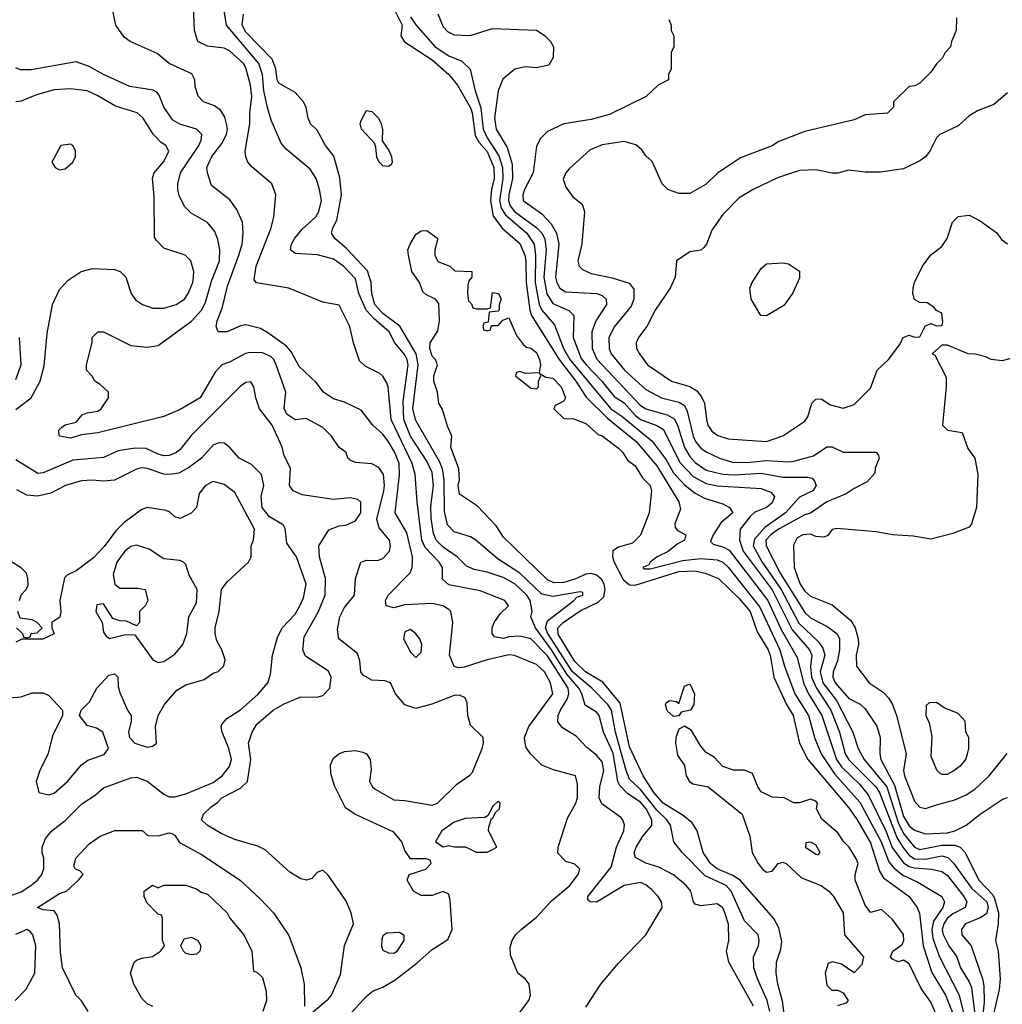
# Model space of a CAD drawing. Header units: inches. Extents: x 2348341 to 2479810, y 460419 to 613669.
# Tile 346 of 656: x 2371684 to 2375271, y 574237 to 577829. Entities that reach past the tile are written whole.
import ezdxf

# ---------------------------------------------------------------- set-up
doc = ezdxf.new("R2010")
doc.units = ezdxf.units.IN
doc.header["$MEASUREMENT"] = 0
doc.layers.add('C3577', color=7, linetype='Continuous')

msp = doc.modelspace()

# ---------------------------------------------------------------- linework, layer by layer
at = {"layer": 'C3577', "color": 2}
for points, elevation in [([(2374362, 574230), (2374272, 574390), (2374264.5, 574430), (2374272, 574470), (2374271.6, 574528.4), (2374258.4, 574570), (2374250, 574589), (2374230, 574602.7), (2374170, 574595.3), (2374150, 574602), (2374144, 574610), (2374133.2, 574650), (2374117.2, 574670), (2374070, 574709.2), (2374017.4, 574737.4), (2373970, 574752), (2373932.3, 574772.3), (2373927.3, 574790), (2373934, 574810), (2373958.4, 574850), (2373991, 574889), (2373991.1, 574910), (2373970.7, 574950), (2373950, 574974.5), (2373904.2, 575004.2), (2373874.5, 575034.5), (2373867.1, 575050), (2373850, 575152.7), (2373814.8, 575230), (2373799.6, 575290), (2373790, 575302), (2373747.7, 575327.7), (2373736, 575370), (2373725, 575390), (2373681.6, 575441.6), (2373625.7, 575530), (2373566.3, 575610), (2373549.3, 575650), (2373554.5, 575670), (2373546.9, 575710), (2373535.1, 575730), (2373493, 575770), (2373452.3, 575792.3), (2373390, 575814), (2373342.6, 575822.6), (2373315.4, 575835.4), (2373280.9, 575870), (2373230, 575904.7), (2373204.7, 575930), (2373194.3, 575954.3), (2373186.2, 576010), (2373185.3, 576054.7), (2373194.5, 576130), (2373190, 576177.2), (2373170, 576218.4), (2373110, 576309.6), (2373085.8, 576370), (2373083.6, 576436.4), (2373101.5, 576570), (2373098.5, 576590), (2373090, 576607), (2373052.8, 576650), (2373032.8, 576690), (2372977.5, 576737.5), (2372949, 576769), (2372922, 576830), (2372910, 576884), (2372866.6, 576930), (2372830, 576955.6), (2372771.3, 576971.3), (2372690, 576976), (2372673.2, 576990), (2372676, 577010), (2372688.2, 577031.8), (2372715.3, 577064.7), (2372765.2, 577110), (2372776, 577130), (2372785.2, 577170), (2372778, 577210), (2372766, 577250), (2372744.1, 577284.1), (2372656.6, 577356.6), (2372638.9, 577378.9), (2372602.6, 577462.6), (2372588.9, 577508.9), (2372575.1, 577570), (2372569.8, 577630), (2372557.2, 577670), (2372439.5, 577810), (2372413.7, 577970)], 82), ([(2373493.6, 574186.4), (2373542, 574250), (2373548.7, 574270), (2373544, 574310), (2373530, 574328.7), (2373502, 574350), (2373475.3, 574415.3), (2373474.6, 574445.4), (2373482, 574470), (2373494, 574490), (2373514, 574510), (2373570, 574554), (2373625.6, 574614.4), (2373692.7, 574670), (2373722, 574710), (2373728, 574730), (2373710, 574748), (2373678, 574758), (2373648, 574788), (2373649, 574810), (2373684, 574916), (2373713.6, 574970), (2373719.6, 574990), (2373720.2, 575040.2), (2373713.2, 575070), (2373632, 575092), (2373589.4, 575109.4), (2373548, 575150), (2373533.2, 575173.2), (2373528.9, 575188.9), (2373526.6, 575210), (2373542, 575250), (2373629.5, 575370), (2373621.6, 575410), (2373599.5, 575450), (2373570, 575477), (2373490, 575509.3), (2373470, 575511.8), (2373390, 575493.7), (2373307, 575467), (2373284.8, 575464.8), (2373269.4, 575469.4), (2373253.2, 575510), (2373265.2, 575630), (2373257.2, 575670), (2373250, 575677.2), (2373228.7, 575690), (2373190, 575699.6), (2373090, 575694.5), (2373050, 575683.7), (2373022, 575690), (2373019, 575710), (2373029, 575730), (2373109.5, 575810.5), (2373117, 575830), (2373118.4, 575850), (2373117.6, 575870), (2373096.6, 575956.6), (2373054.5, 576030), (2373071, 576169), (2373069.7, 576210), (2373053.3, 576250), (2373030, 576289.5), (2373010, 576317), (2372972.7, 576350), (2372930, 576404), (2372870, 576433.2), (2372830, 576446), (2372793.2, 576470), (2372765.8, 576505.8), (2372703.8, 576563.8), (2372676, 576616), (2372658.5, 576638.5), (2372590, 576686.6), (2372562.5, 576702.5), (2372510, 576716), (2372490, 576712.7), (2372442, 576690), (2372409.2, 576690), (2372400.9, 576710), (2372405.1, 576730), (2372422.8, 576777.2), (2372442.8, 576857.2), (2372484.2, 576970), (2372495.6, 577010), (2372499.5, 577050), (2372497, 577090), (2372477.2, 577137.2), (2372451.7, 577171.7), (2372384.5, 577224.5), (2372369.3, 577270), (2372367, 577290), (2372385.1, 577330), (2372422, 577378), (2372439.6, 577410), (2372442.9, 577430), (2372439.5, 577450), (2372433.3, 577473.3), (2372418, 577498), (2372394.8, 577514.8), (2372355.3, 577530), (2372335.3, 577550), (2372324.7, 577584.7), (2372324, 577610), (2372312, 577632), (2372229.6, 577669.6), (2372186.3, 577706.3), (2372088, 577750), (2372065.6, 577765.6), (2372035.3, 577810), (2372014, 577910)], 90), ([(2373020.4, 577930), (2373079.6, 577810), (2373074.9, 577770), (2373089.1, 577749.1), (2373190, 577683.1), (2373250.4, 577630), (2373281.6, 577590), (2373330, 577507.7), (2373336.2, 577490), (2373346.5, 577406.5), (2373360.7, 577380.7), (2373390, 577348.5), (2373414.3, 577290), (2373416.3, 577250), (2373406, 577210), (2373402, 577170), (2373411.9, 577111.9), (2373446.9, 577066.9), (2373510, 577012.4), (2373527.7, 576970), (2373531.9, 576950), (2373532.8, 576870), (2373546, 576770), (2373552.6, 576750), (2373653.4, 576590), (2373714.4, 576510), (2373751.7, 576451.7), (2373830, 576375.8), (2373934.6, 576290), (2374010, 576202), (2374090.4, 576070), (2374096.1, 576043.9), (2374074.8, 575990), (2374076, 575976), (2374084.9, 575964.9), (2374116, 575950), (2374110.6, 575930), (2374084.4, 575915.6), (2374051.4, 575888.6), (2374010.6, 575870), (2373985.5, 575850), (2373979.9, 575840.1), (2373958, 575830), (2373965.2, 575825.2), (2373985.7, 575825.7), (2374104, 575856), (2374170, 575863.5), (2374230, 575858.9), (2374250, 575850.3), (2374270, 575832), (2374386, 575686), (2374458.2, 575530), (2374475.6, 575470), (2374513.8, 575370), (2374563.2, 575290), (2374586.1, 575206.1), (2374608.9, 575150), (2374657.6, 575077.6), (2374750, 574974), (2374828.3, 574830), (2374856.4, 574756.4), (2374874.1, 574734.1), (2374907.7, 574707.7), (2374962.6, 574682.6), (2375050.4, 574630), (2375059.5, 574610), (2375053.1, 574590), (2375019.5, 574540.5), (2375013.8, 574510), (2375017, 574477), (2375041.7, 574410), (2375113.1, 574270), (2375137.4, 574170)], 78), ([(2373750, 574226), (2373805.2, 574310), (2373870, 574386.8), (2373969.4, 574490), (2374029.3, 574590), (2374026.6, 574610), (2374015.1, 574630), (2373990, 574656), (2373970, 574672.3), (2373950, 574680.7), (2373890, 574669.6), (2373790, 574609.3), (2373766, 574610), (2373758, 574618), (2373757.2, 574630), (2373843.3, 574736.7), (2373862.4, 574810), (2373889.4, 574870), (2373891.9, 574891.9), (2373886, 574910), (2373878.3, 574918.3), (2373808.4, 574968.4), (2373799.5, 574990), (2373801.3, 575030), (2373816.3, 575090), (2373810, 575121.2), (2373790, 575146), (2373754.2, 575174.2), (2373714.8, 575214.8), (2373665.8, 575245.8), (2373647.7, 575267.7), (2373649.6, 575290), (2373657.6, 575310), (2373682.3, 575350), (2373688.5, 575370), (2373686.4, 575390), (2373610, 575508.2), (2373550, 575569.7), (2373510, 575580.4), (2373470, 575578), (2373450, 575571.8), (2373417.2, 575577.2), (2373408.7, 575590), (2373408.7, 575610), (2373416, 575630), (2373438, 575662), (2373468.7, 575690), (2373455.3, 575710), (2373365.1, 575745.1), (2373250, 575767), (2373227.5, 575787.5), (2373227.3, 575830), (2373215.6, 575850), (2373163.6, 575903.6), (2373152.1, 575930), (2373135.1, 576070), (2373128.2, 576170), (2373116.4, 576210), (2373040.4, 576370), (2373029.4, 576489.4), (2373024.1, 576504.1), (2373010, 576528.7), (2372998.6, 576538.6), (2372944.7, 576564.7), (2372924, 576584), (2372902, 576650), (2372888.7, 576710), (2372850, 576788), (2372790, 576799), (2372666, 576850), (2372549, 576869), (2372540.2, 576880.2), (2372547.3, 576930), (2372602, 577070), (2372612.3, 577110), (2372619.3, 577190), (2372604, 577230), (2372531.9, 577291.9), (2372517.2, 577310), (2372509.5, 577329.5), (2372507, 577350), (2372523.6, 577450), (2372523.6, 577490), (2372531.1, 577548.9), (2372526.3, 577590), (2372510, 577654), (2372500.9, 577670), (2372450, 577716.2), (2372430, 577725.1), (2372370, 577732.3), (2372334, 577750), (2372322.7, 577790), (2372318.6, 577878.6)], 86), ([(2374422.3, 574210), (2374412.6, 574250), (2374376.9, 574330), (2374364.2, 574370), (2374362.9, 574410), (2374380.9, 574450), (2374383.7, 574470), (2374379.3, 574490), (2374330, 574540.9), (2374281.3, 574650), (2374262.9, 574670), (2374185.7, 574705.7), (2374102, 574790), (2374072, 574830), (2374059.6, 574890), (2374046.6, 574910), (2374010, 574945.1), (2373950, 575020.4), (2373910, 575058.7), (2373897.4, 575090), (2373858.5, 575230), (2373844.5, 575310), (2373831.1, 575331.1), (2373772.4, 575390), (2373702.4, 575450), (2373611.4, 575590), (2373603.4, 575610), (2373610, 575635.3), (2373707, 575710), (2373717.2, 575722.8), (2373739, 575730), (2373739, 575739), (2373730, 575742), (2373630, 575724.8), (2373590, 575732.8), (2373509.8, 575809.8), (2373430, 575860.7), (2373349, 575930), (2373330, 575942.7), (2373270, 575960.7), (2373246.1, 575986.1), (2373235.2, 576035.2), (2373233.6, 576150), (2373227, 576190), (2373217, 576217), (2373130, 576366.6), (2373119.3, 576410), (2373138.9, 576570), (2373131.7, 576610), (2373071.3, 576711.3), (2373010, 576756.8), (2372980.9, 576790), (2372970, 576828.7), (2372967.6, 576870), (2372953.6, 576913.6), (2372875.5, 576995.5), (2372835.1, 577030), (2372822.7, 577050), (2372827.3, 577070), (2372842.3, 577097.7), (2372858.3, 577190), (2372852.6, 577252.6), (2372831.2, 577331.2), (2372800.7, 577370), (2372770, 577426), (2372746, 577450), (2372737, 577470), (2372730, 577508.7), (2372719.5, 577530), (2372690, 577563.7), (2372630, 577597.2), (2372623.6, 577610), (2372618.7, 577650), (2372605.3, 577685.3), (2372510, 577784.2), (2372496.3, 577810), (2372500.5, 577850)], 78), ([(2373110, 577839.3), (2373130, 577810.4), (2373200.4, 577730), (2373250, 577698), (2373298.5, 577678.5), (2373328.5, 577648.5), (2373346.7, 577570), (2373367.3, 577507.3), (2373376.3, 577430), (2373390, 577398), (2373433, 577333), (2373446.3, 577290), (2373447.9, 577250), (2373435.8, 577170), (2373441.4, 577141.4), (2373457.2, 577117.2), (2373535.2, 577050), (2373562, 577010), (2373567.3, 576970), (2373565.5, 576870), (2373580.7, 576790), (2373589.4, 576769.4), (2373636.2, 576716.2), (2373669.2, 576630), (2373692.2, 576590), (2373841.5, 576410), (2373882.1, 576382.1), (2373992, 576292), (2374043.1, 576223.1), (2374070, 576175.8), (2374110, 576132), (2374150, 576101.3), (2374183.1, 576083.1), (2374250, 576063), (2374274.8, 576050), (2374287.3, 576030), (2374244.9, 575995.1), (2374215.8, 575950), (2374205.8, 575925.8), (2374215.5, 575915.5), (2374250, 575906.3), (2374273.3, 575893.3), (2374414.4, 575710), (2374463.8, 575603.8), (2374522.2, 575502.2), (2374546.4, 575406.4), (2374562.7, 575370), (2374611.3, 575290), (2374664.9, 575130), (2374683.5, 575103.5), (2374750, 575038.3), (2374780.6, 575000.6), (2374845, 574870), (2374868.9, 574808.9), (2374910, 574752.7), (2374930, 574739.7), (2374950, 574734.3), (2375012, 574730), (2375050, 574721.3), (2375070, 574706.4), (2375130.3, 574630), (2375141.3, 574610), (2375135.5, 574590), (2375090, 574567.1), (2375069.1, 574550), (2375056.9, 574530), (2375051.4, 574510), (2375053.5, 574493.5), (2375075.6, 574450), (2375104.2, 574410), (2375118, 574370), (2375150, 574318), (2375157.6, 574297.6), (2375169.2, 574209.2)], 82), ([(2373210, 577850.8), (2373230, 577803), (2373246, 577786), (2373270, 577773.7), (2373327.8, 577772.2), (2373410, 577797.3), (2373570, 577790.7), (2373602, 577770), (2373622, 577750), (2373632, 577730), (2373631.6, 577691.6), (2373616, 577664), (2373570, 577654), (2373530, 577657.2), (2373490.9, 577649.1), (2373447.5, 577612.5), (2373430.6, 577569.4), (2373417.1, 577470), (2373423.1, 577430), (2373463.4, 577363.4), (2373482, 577302), (2373482.6, 577250), (2373469.3, 577190), (2373468.5, 577170), (2373474.2, 577150), (2373490.1, 577130.1), (2373572, 577070), (2373590.3, 577050), (2373600.8, 577030), (2373606.2, 576990), (2373597.5, 576890), (2373608.6, 576828.6), (2373630, 576794), (2373688.6, 576768.6), (2373707.3, 576750), (2373704.2, 576670), (2373733.7, 576593.7), (2373751.6, 576570), (2373808.9, 576510), (2373853.9, 576453.9), (2373890.8, 576430.8), (2373930, 576386.7), (2373950, 576370.2), (2374010, 576348.8), (2374034, 576334), (2374093.9, 576213.9), (2374142.6, 576162.6), (2374190, 576136.9), (2374230, 576129), (2374390, 576118.4), (2374425.8, 576105.8), (2374439.1, 576090), (2374430, 576067), (2374410, 576049.7), (2374367.8, 576032.2), (2374350, 576016.2), (2374314, 575970), (2374311.8, 575930), (2374324.9, 575890), (2374430, 575748.9), (2374503.6, 575603.6), (2374567.2, 575530), (2374575.2, 575510), (2374570.2, 575469.8), (2374574.3, 575430), (2374592.8, 575390), (2374645.2, 575310), (2374676.2, 575230), (2374696.9, 575150), (2374710, 575128.9), (2374808.9, 575030), (2374822.8, 575010), (2374885.4, 574845.4), (2374907.2, 574810), (2374930, 574780.8), (2374950, 574767.7), (2374990, 574765.8), (2375050, 574778.5), (2375071.8, 574771.8), (2375091.8, 574751.8), (2375159.5, 574659.5), (2375214.3, 574610), (2375218.9, 574590), (2375213.1, 574566.9), (2375190, 574552.3), (2375136.3, 574530), (2375122, 574510), (2375123, 574490), (2375156.3, 574450), (2375198.3, 574330), (2375203.4, 574303.4), (2375204.6, 574244.6), (2375189.5, 574110)], 86), ([(2374054, 577830), (2374062, 577810), (2374062, 577790), (2374071.1, 577771.1), (2374072, 577730), (2374062, 577710), (2374062, 577650), (2374052, 577630), (2374052, 577610), (2374014, 577590), (2373970.9, 577549.1), (2373836.8, 577483.2), (2373770, 577465.2), (2373670.7, 577449.3), (2373610, 577422), (2373584.5, 577395.5), (2373570, 577368), (2373558, 577270), (2373526.4, 577210), (2373520.5, 577190), (2373522, 577170), (2373590, 577121.6), (2373624.3, 577084.3), (2373643.6, 577050), (2373651.6, 577010), (2373640.3, 576890), (2373644.6, 576870), (2373655.5, 576850), (2373675.8, 576835.8), (2373790.3, 576830.3), (2373810, 576823), (2373824.9, 576810), (2373826, 576790), (2373786.7, 576730), (2373772, 576690), (2373773.1, 576630), (2373790.2, 576590.2), (2373950, 576422), (2373970, 576409), (2374047.3, 576387.3), (2374072.8, 576372.8), (2374085.2, 576350), (2374110, 576268), (2374130, 576235.8), (2374150, 576214), (2374190, 576186), (2374250, 576171.4), (2374291.7, 576168.3), (2374390, 576174.9), (2374470, 576159.5), (2374559.8, 576159.8), (2374576, 576156), (2374585.4, 576145.4), (2374590.8, 576130), (2374578.8, 576110), (2374530, 576086.6), (2374479.3, 576030), (2374403.4, 575976.6), (2374365.7, 575934.3), (2374361.3, 575910), (2374393.6, 575850), (2374463.5, 575750), (2374527.7, 575627.7), (2374599.2, 575559.2), (2374616, 575536), (2374623.2, 575510), (2374605.4, 575450), (2374615.6, 575410), (2374665, 575345), (2374725.3, 575230), (2374744.9, 575170), (2374766, 575130), (2374849.3, 575030), (2374890, 574899.5), (2374910, 574859.6), (2374950, 574810.3), (2374970, 574801.3), (2375050, 574817.5), (2375097.1, 574817.1), (2375117.3, 574810), (2375135.5, 574790), (2375184.6, 574690), (2375235.8, 574635.8), (2375242.6, 574622.6), (2375256.5, 574570), (2375256, 574530), (2375245.5, 574470), (2375255.5, 574430), (2375263.1, 574330), (2375259.5, 574290), (2375217.4, 574110)], 90), ([(2375103.6, 577836.4), (2375102, 577790), (2375084.7, 577750), (2375082, 577730), (2375062, 577710), (2375052, 577690), (2375030, 577668), (2375010, 577638), (2374970, 577598), (2374951.6, 577588.4), (2374930, 577586), (2374874, 577530), (2374874, 577510), (2374851.6, 577488.4), (2374770, 577482), (2374730, 577464), (2374550, 577421.2), (2374454.8, 577385.2), (2374430, 577369), (2374314.4, 577325.6), (2374230.7, 577269.3), (2374190, 577229), (2374130, 577195.3), (2374090, 577195.3), (2374050, 577209.2), (2374029.2, 577230), (2373992.5, 577312.5), (2373970, 577333.2), (2373954.9, 577354.9), (2373932.9, 577372.9), (2373890, 577385.1), (2373810, 577373), (2373765.8, 577354.2), (2373690, 577285.2), (2373677.3, 577270), (2373667.5, 577247.5), (2373678, 577218), (2373703.5, 577183.5), (2373736.8, 577156.8), (2373746, 577130), (2373736, 577010), (2373721, 576950), (2373726, 576930), (2373738, 576918), (2373770, 576902.8), (2373847.2, 576887.2), (2373908.5, 576868.5), (2373926, 576846), (2373926, 576810), (2373915.8, 576784.2), (2373854.9, 576710), (2373834.4, 576670), (2373835.8, 576630), (2373843.1, 576610), (2373892.2, 576550), (2373970, 576480.4), (2374026.8, 576450), (2374090, 576434), (2374110, 576422), (2374120.6, 576400.6), (2374142.3, 576310), (2374150.4, 576290), (2374170, 576266.4), (2374190, 576252.2), (2374238.8, 576230), (2374290, 576213.1), (2374350, 576214.3), (2374410, 576221.5), (2374490, 576216), (2374510, 576218.9), (2374582, 576238), (2374630, 576270.7), (2374650, 576270.7), (2374690, 576250.8), (2374810, 576251.3), (2374818.8, 576238.8), (2374821, 576230), (2374806.8, 576193.2), (2374804.7, 576175.3), (2374777.3, 576142.7), (2374730, 576119.3), (2374700.9, 576099.1), (2374630, 576069.7), (2374570, 576028.3), (2374550, 576022.3), (2374453.7, 575970), (2374425.2, 575950), (2374407.9, 575930), (2374409, 575910), (2374460.2, 575810), (2374550, 575666.7), (2374570, 575646.7), (2374633.4, 575613.4), (2374668.2, 575588.2), (2374676.3, 575570), (2374675.8, 575530), (2374669, 575490), (2374653.7, 575450), (2374652, 575430), (2374661.1, 575410), (2374710, 575353), (2374751.9, 575331.9), (2374770, 575314.8), (2374812.1, 575252.1), (2374824.9, 575210), (2374823.1, 575150), (2374827.2, 575130), (2374876.8, 575036.8), (2374910, 574921.6), (2374930, 574887.6), (2374950, 574871.7), (2374990, 574858.7), (2375070, 574861.7), (2375097.2, 574870), (2375139, 574890), (2375189.7, 574930.3), (2375270, 574984), (2375290, 574990.8)], 94), ([(2372862.7, 574170), (2372950, 574266.8), (2372974.5, 574285.5), (2373010, 574299.1), (2373054.1, 574325.9), (2373133.6, 574386.4), (2373190, 574437.1), (2373246.8, 574473.2), (2373262.7, 574510), (2373255.5, 574615.5), (2373250, 574638), (2373230, 574648.7), (2373190, 574633.2), (2373150, 574633.2), (2373122, 574650), (2373098, 574690), (2373106, 574710), (2373166, 574730), (2373186, 574750), (2373182, 574762), (2373167.3, 574767.3), (2373110, 574768), (2373090, 574798), (2373079, 574830), (2373050, 574865.2), (2372908, 574930), (2372873.6, 574953.6), (2372833.2, 575033.2), (2372819.3, 575079.3), (2372818, 575110), (2372830, 575134.8), (2372849.6, 575150.4), (2372870, 575159.1), (2372910, 575162.8), (2372936.8, 575156.8), (2372950.5, 575150.5), (2372962.8, 575130), (2372966.4, 575093.6), (2372961, 575050), (2372971.3, 575030), (2372981.4, 575021.4), (2373050, 574982.8), (2373090, 574980.7), (2373190, 574962.8), (2373209.3, 574970.7), (2373280.1, 575039.9), (2373327.5, 575072.5), (2373336.6, 575083.4), (2373372.3, 575170), (2373377.2, 575190), (2373375.3, 575210), (2373330, 575255.3), (2373319.5, 575290), (2373317, 575337), (2373310, 575355.3), (2373290, 575365.2), (2373270, 575363.7), (2373188.1, 575331.9), (2373130, 575316), (2373090, 575329.2), (2373055.3, 575370), (2373038, 575410), (2373016.5, 575416.5), (2372970, 575419), (2372938, 575438), (2372929.5, 575449.5), (2372926, 575490), (2372917, 575517), (2372849, 575570), (2372844.7, 575604.7), (2372853.2, 575650), (2372870, 575684.7), (2372906, 575730), (2372909.4, 575790), (2372929.3, 575850), (2372950, 575857.3), (2372990, 575855.5), (2373010, 575863), (2373034, 575890), (2373037.6, 575910), (2373034, 575930), (2372995.8, 575975.8), (2372987.4, 576007.4), (2373013.1, 576110), (2373015.6, 576130), (2373011.5, 576170), (2372994.9, 576194.9), (2372970, 576209.3), (2372910, 576214), (2372890, 576222), (2372882, 576230), (2372875.3, 576250), (2372850, 576268.7), (2372822.7, 576310), (2372790, 576340.9), (2372730, 576374), (2372690, 576369.5), (2372659.3, 576390), (2372649.5, 576410.5), (2372655.1, 576470), (2372620.7, 576570), (2372611.8, 576590), (2372600.4, 576600.4), (2372570, 576614.3), (2372525.1, 576614.9), (2372508.7, 576611.3), (2372450, 576579.3), (2372422, 576570), (2372397.3, 576542.7), (2372342.8, 576450), (2372270, 576406.6), (2372210, 576380.9), (2371970, 576321.3), (2371910, 576314.5), (2371870, 576303), (2371829.2, 576310), (2371826, 576330), (2371838, 576342), (2371850, 576350.7), (2371890, 576361), (2371912.5, 576387.5), (2371930, 576394.8), (2371970, 576401), (2371982, 576410), (2372008, 576450), (2372008, 576470), (2371978, 576498), (2371958, 576510), (2371948.4, 576528.4), (2371928, 576550), (2371928, 576570), (2371948.4, 576651.6), (2371948.7, 576670), (2371969, 576691), (2371990, 576691), (2372090, 576641), (2372150, 576634.8), (2372190, 576641), (2372311.1, 576728.9), (2372347.6, 576770), (2372362.5, 576797.5), (2372384.4, 576875.6), (2372413, 576950), (2372415.1, 576990), (2372407.8, 577027.8), (2372396.3, 577056.3), (2372370, 577089.3), (2372310, 577123.7), (2372286.6, 577146.6), (2372266.7, 577186.7), (2372261.6, 577210), (2372261.6, 577230), (2372271.6, 577270), (2372337.6, 577370), (2372347, 577390), (2372349.3, 577410), (2372329.6, 577429.6), (2372268.2, 577448.2), (2372242.8, 577462.8), (2372209.7, 577509.7), (2372193.6, 577553.6), (2372184.8, 577564.8), (2372171.7, 577571.7), (2372085.8, 577585.8), (2371990, 577629.5), (2371938.3, 577658.3), (2371890, 577676), (2371726.3, 577646.3), (2371686.8, 577646.8), (2371670, 577654)], 94), ([(2371670, 576406.8), (2371726, 576450), (2371758.4, 576510), (2371773.1, 576566.9), (2371784.8, 576684.8), (2371803.7, 576790), (2371830, 576844.7), (2371861.5, 576878.5), (2371908, 576910), (2371950, 576921), (2372030, 576918), (2372050.9, 576910.9), (2372072, 576890), (2372091.3, 576830), (2372107.1, 576807.1), (2372132, 576790), (2372170, 576777.3), (2372210, 576777.3), (2372255.3, 576790), (2372285.2, 576810), (2372299.5, 576830), (2372316.2, 576870), (2372318.4, 576890), (2372319.5, 576910), (2372309.4, 576949.4), (2372288, 576970), (2372210, 576995.3), (2372183.1, 577023.1), (2372176.4, 577036.4), (2372175.5, 577184.5), (2372169, 577251), (2372175.3, 577270), (2372210, 577312), (2372228.7, 577350), (2372218, 577370), (2372200.9, 577380.9), (2372171.6, 577411.6), (2372135.1, 577470), (2372113.2, 577490), (2372033.9, 577513.9), (2371970, 577551.8), (2371930, 577569.4), (2371870, 577577.6), (2371810, 577573.6), (2371745.1, 577554.9), (2371690, 577532.3), (2371670, 577529.4)], 98), ([(2375290, 577562), (2375239.8, 577520.2), (2375182, 577498), (2375150, 577478), (2375110, 577442), (2375042, 577410), (2375030, 577398), (2375006, 577350), (2374990.6, 577329.4), (2374970, 577314), (2374910, 577285.2), (2374826.4, 577273.6), (2374770, 577273.2), (2374710, 577280.9), (2374670, 577269.3), (2374650, 577269.2), (2374590, 577282), (2374530, 577279), (2374450, 577252.7), (2374361, 577210), (2374310, 577179.3), (2374250, 577119), (2374210, 577062), (2374191, 577010), (2374181.4, 576998.6), (2374170, 576989), (2374130, 576982), (2374082, 576950), (2374076, 576890), (2374058.8, 576850), (2374003, 576770), (2373973.4, 576710), (2373942.8, 576670), (2373934.8, 576650), (2373936, 576630), (2373946, 576610), (2373976, 576570), (2374062.8, 576510), (2374130, 576490.6), (2374155.4, 576475.4), (2374172.8, 576452.8), (2374183.1, 576430), (2374190.5, 576370), (2374196.3, 576350), (2374210, 576327.7), (2374232.3, 576312.3), (2374270, 576300.5), (2374410, 576290.7), (2374470, 576311), (2374550, 576364.7), (2374560.2, 576379.8), (2374575.3, 576430), (2374590, 576444.7), (2374610, 576446), (2374643.5, 576423.5), (2374690, 576411.3), (2374730, 576424.7), (2374790, 576484.7), (2374814, 576550), (2374855.3, 576590), (2374896, 576644), (2374909, 576670), (2374930, 576678.8), (2374950, 576671.3), (2374970, 576672), (2374989.4, 576710.6), (2375010, 576721), (2375030, 576712), (2375050, 576714), (2375054, 576726), (2375050, 576758), (2375030, 576768), (2375020.4, 576780.4), (2374996.4, 576796.4), (2374970, 576798), (2374950, 576808.7), (2374944, 576830), (2374945.2, 576850), (2374949.6, 576870.4), (2374979, 576930), (2375010, 576971.3), (2375050, 577002), (2375069.1, 577030.9), (2375089, 577090), (2375110, 577111.3), (2375150, 577116), (2375190, 577096), (2375250, 577051.3), (2375267.1, 577027.1), (2375290, 577011.3)], 98), ([(2374484.2, 574130), (2374468.5, 574248.5), (2374451.5, 574310), (2374445.6, 574350), (2374446, 574390), (2374462, 574438), (2374466.2, 574466.2), (2374455.1, 574515.1), (2374437, 574550), (2374313.3, 574690), (2374286.6, 574706.6), (2374230, 574731.2), (2374206, 574750), (2374178.4, 574790), (2374157.4, 574870), (2374138.4, 574898.4), (2374106, 574926), (2374033.3, 574970), (2373998.7, 575010), (2373959.7, 575070), (2373910, 575176), (2373875.5, 575335.5), (2373812, 575412), (2373749.7, 575450), (2373710, 575488), (2373650, 575587), (2373648.2, 575610), (2373667.3, 575630), (2373730, 575672.9), (2373796.1, 575703.9), (2373816.3, 575723.7), (2373821.1, 575750), (2373817.8, 575770), (2373808, 575788), (2373790, 575802.3), (2373770, 575808), (2373750, 575806.6), (2373710, 575787.6), (2373670, 575775.4), (2373634.3, 575774.3), (2373610, 575785.6), (2373450, 575940.9), (2373422.7, 575982.7), (2373354.8, 576054.8), (2373290, 576098), (2373285.1, 576130), (2373289.5, 576150), (2373286.6, 576190), (2373258, 576270), (2373262, 576310), (2373245.6, 576345.6), (2373226.8, 576406.8), (2373214, 576430), (2373209, 576470), (2373195.3, 576510), (2373195.3, 576530), (2373209, 576570), (2373202, 576590), (2373190, 576602), (2373181.2, 576630), (2373182, 576650), (2373210, 576694), (2373216, 576730), (2373213.8, 576793.8), (2373202, 576810), (2373166.3, 576826.3), (2373156, 576836), (2373144, 576870), (2373116, 576910), (2373102.7, 576970), (2373101.2, 576990), (2373109.2, 577010), (2373130, 577046), (2373150, 577058.8), (2373170, 577060.7), (2373210.7, 577030.7), (2373198.8, 576990), (2373198.8, 576970), (2373210, 576946.8), (2373254, 576930), (2373272.7, 576912.7), (2373334, 576910), (2373334, 576890), (2373323.6, 576876.4), (2373319.6, 576860.4), (2373318, 576830), (2373322, 576802), (2373332.7, 576792.7), (2373338, 576778), (2373350, 576774), (2373390, 576774), (2373402, 576778), (2373410, 576834), (2373432, 576830), (2373442, 576810), (2373434, 576790), (2373434, 576770), (2373430, 576766), (2373398, 576762), (2373394, 576726), (2373378, 576722), (2373374, 576710), (2373378, 576698), (2373390, 576694), (2373402, 576698), (2373406, 576714), (2373430, 576714), (2373447.3, 576732.7), (2373470, 576742), (2373496.9, 576676.9), (2373523.5, 576643.5), (2373534.4, 576634.4), (2373550, 576630.7), (2373570, 576614.8), (2373581, 576590), (2373584.7, 576570), (2373579.6, 576540.4), (2373530, 576538), (2373510, 576546), (2373498, 576542), (2373494, 576530), (2373550, 576484.7), (2373570, 576482), (2373578, 576490), (2373578, 576510), (2373586, 576530), (2373582, 576538), (2373604.7, 576524.7), (2373630, 576521), (2373661, 576490), (2373676, 576450), (2373670, 576438), (2373638, 576422), (2373634, 576410), (2373670, 576374), (2373707.3, 576372.7), (2373750, 576356), (2373796, 576316), (2373810, 576311), (2373870, 576266), (2373886, 576250), (2373902, 576222), (2373930, 576201), (2373957.3, 576157.3), (2373984.7, 576130), (2373990.7, 576110), (2373982, 576030), (2373950, 575949), (2373921, 575919), (2373870, 575905.1), (2373849, 575891), (2373848, 575870), (2373854.3, 575850), (2373886.2, 575786.2), (2373910, 575767.6), (2373930, 575766.3), (2374090, 575815.8), (2374150, 575818.7), (2374186, 575810), (2374234.8, 575790), (2374310, 575717.6), (2374350.2, 575670), (2374375.9, 575595.9), (2374416.5, 575530), (2374423.6, 575510), (2374436.5, 575430), (2374482.6, 575330), (2374506.7, 575290), (2374530.3, 575190), (2374560.3, 575130), (2374710, 574954), (2374740.3, 574910), (2374790, 574825.5), (2374822.2, 574722.2), (2374837.5, 574697.5), (2374930, 574630.3), (2374959.3, 574590), (2374968.7, 574568.7), (2374981.8, 574450), (2375013, 574353), (2375062.7, 574270), (2375103.5, 574170)], 74), ([(2371670, 576516), (2371689.3, 576570), (2371684, 576670)], 102), ([(2375310, 576595.3), (2375270, 576584), (2375230, 576589.2), (2375210, 576599), (2375171.6, 576608.4), (2375146, 576610), (2375070, 576642), (2375050, 576642), (2375014, 576610), (2375024.7, 576604.7), (2375065.4, 576525.4), (2375066, 576490), (2375052, 576350), (2375070, 576332), (2375123.6, 576323.6), (2375145.2, 576265.2), (2375170.8, 576230), (2375180.7, 576170), (2375176, 576050), (2375158, 575990), (2375150, 575978), (2375090, 575954), (2375010, 575934), (2374944.7, 575944.7), (2374869.3, 575949.3), (2374810, 575961.2), (2374667.1, 575972.9), (2374650, 575968.7), (2374633.2, 575946.8), (2374619.1, 575940.9), (2374590, 575943.7), (2374570, 575952.3), (2374542, 575950), (2374521.6, 575938.4), (2374508, 575912), (2374510.7, 575830), (2374532.4, 575770), (2374550, 575743.8), (2374570, 575726.4), (2374650, 575694), (2374717.3, 575637.3), (2374732.9, 575610), (2374744.9, 575570), (2374745.7, 575550), (2374737, 575510), (2374738, 575470), (2374784.9, 575410), (2374836, 575376), (2374855.4, 575355.4), (2374870.3, 575330.3), (2374884.9, 575290), (2374919.5, 575150), (2374910.5, 575090), (2374913, 575070), (2374950, 574978), (2374970, 574956), (2374990, 574951), (2375030, 574964.9), (2375097.1, 574982.9), (2375138.6, 575001.4), (2375170, 575022), (2375222.7, 575070), (2375288.1, 575151.9)], 98), ([(2372750, 574206), (2372810, 574254.8), (2372822.7, 574270), (2372854.8, 574345.2), (2372869.1, 574450.9), (2372902, 574530), (2372894, 574570), (2372874.8, 574614.8), (2372810, 574708), (2372790, 574726), (2372770, 574718), (2372750, 574695.3), (2372731, 574689), (2372710, 574694), (2372670, 574719), (2372580.1, 574800.1), (2372553.8, 574813.8), (2372470, 574838), (2372419.3, 574859.3), (2372368, 574890), (2372348, 574910), (2372355.3, 574930), (2372382.5, 574957.5), (2372406.6, 574973.4), (2372422, 574990), (2372490, 575024.7), (2372515.3, 575050), (2372527.3, 575130), (2372519.5, 575190), (2372532.3, 575230), (2372550, 575258.8), (2372609.2, 575310), (2372650, 575333.4), (2372710, 575359.1), (2372770, 575357.3), (2372790, 575362.8), (2372816, 575390), (2372820.9, 575430), (2372811.7, 575451.7), (2372727.5, 575507.5), (2372717, 575530), (2372722.3, 575577.7), (2372773.1, 575666.9), (2372798.7, 575730), (2372800.5, 575790), (2372778, 575870), (2372776, 575910), (2372811.9, 575968.1), (2372850, 575982), (2372874.8, 575985.2), (2372910, 576001), (2372929.2, 576030), (2372929.1, 576069.1), (2372918, 576078), (2372890, 576085.2), (2372830, 576079), (2372715.5, 576095.5), (2372682, 576110), (2372669.2, 576130), (2372672.9, 576192.9), (2372650, 576238), (2372642.7, 576270), (2372605.6, 576350), (2372559.6, 576410), (2372546, 576450), (2372539, 576490), (2372528.4, 576508.4), (2372510, 576505.2), (2372490, 576492.7), (2372310, 576312.3), (2372270, 576261.2), (2372256, 576250), (2372230, 576239.5), (2372210, 576238.4), (2372190, 576244.2), (2372145.3, 576265.3), (2372105.8, 576265.8), (2372043.8, 576256.2), (2371990, 576231.8), (2371878, 576222), (2371770, 576176), (2371750, 576173.2), (2371670, 576223.6)], 98), ([(2371650, 574632.4), (2371690, 574647.4), (2371725.1, 574670), (2371749.5, 574690), (2371764.5, 574710), (2371772.1, 574732.1), (2371772.3, 574770), (2371766, 574790), (2371766, 574810), (2371778.9, 574841.1), (2371801.2, 574870), (2371850, 574907.7), (2371911.4, 574968.6), (2371960.1, 574999.9), (2371990, 575026.8), (2372090, 575062.8), (2372110, 575066), (2372150, 575051.3), (2372210, 575002.8), (2372230, 574994), (2372250, 574993.4), (2372290, 575004.4), (2372390, 575046), (2372422.9, 575070), (2372450, 575104), (2372456.9, 575130), (2372447.3, 575170), (2372422.7, 575230), (2372419.3, 575250), (2372422.5, 575257.5), (2372440.1, 575279.9), (2372490, 575310.5), (2372553.1, 575366.9), (2372589.4, 575410), (2372600.1, 575439.9), (2372606.6, 575510), (2372624.7, 575575.3), (2372642.7, 575610), (2372690, 575660.7), (2372707, 575690), (2372720.1, 575719.9), (2372729.4, 575770), (2372694, 575870), (2372658.9, 575918.9), (2372652.9, 575972.9), (2372646, 575986), (2372595.6, 576015.6), (2372569.7, 576050), (2372566, 576090), (2372575.1, 576130), (2372566.6, 576170), (2372530, 576206), (2372485.2, 576230), (2372450, 576269), (2372430, 576284), (2372410, 576285.2), (2372390, 576277.2), (2372348, 576230), (2372303.7, 576196.3), (2372264.8, 576175.2), (2372230.4, 576169.6), (2372210, 576171.3), (2372150, 576191.5), (2372130, 576194), (2372110, 576189.3), (2372030.6, 576149.4), (2371990, 576145.2), (2371949.4, 576149.4), (2371910, 576147), (2371851.3, 576130), (2371798, 576102), (2371748.7, 576091.3), (2371710, 576094.7), (2371673.7, 576113.7)], 102), ([(2371630, 575354), (2371690, 575358.8), (2371730, 575373), (2371770, 575372.7), (2371790, 575364), (2371841, 575310), (2371841, 575290), (2371804.1, 575215.9), (2371788.1, 575151.9), (2371757.3, 575090), (2371744.7, 575050), (2371754, 575010), (2371790, 575001), (2371810, 575006.8), (2371859, 575050), (2371910, 575111), (2371932.7, 575127.3), (2371992.3, 575147.7), (2372008, 575170), (2371988, 575230), (2371964.7, 575244.7), (2371930, 575254), (2371902, 575290), (2371908, 575310), (2371939.5, 575340.5), (2371966, 575390), (2372010, 575438), (2372030, 575442), (2372042, 575430), (2372043.6, 575396.4), (2372050, 575374), (2372078, 575310), (2372091.3, 575290), (2372091.3, 575270), (2372081, 575230), (2372084.7, 575210), (2372104.7, 575190), (2372150, 575174.8), (2372170, 575178.8), (2372184, 575190), (2372179.3, 575250), (2372189.3, 575290), (2372212.3, 575330), (2372257.2, 575382.8), (2372290, 575402), (2372358, 575422), (2372390, 575444.7), (2372408.9, 575451.1), (2372428.9, 575471.1), (2372433.6, 575493.6), (2372422, 575530), (2372403.2, 575563.2), (2372397.2, 575590), (2372397.2, 575610), (2372412.7, 575670), (2372421.2, 575750), (2372441.5, 575778.5), (2372519, 575850), (2372529, 575870), (2372529.2, 575910), (2372537.2, 575930), (2372540.9, 575970), (2372470, 576104), (2372430, 576133.2), (2372390, 576144), (2372362, 576130), (2372339.8, 576100.2), (2372330, 576049), (2372310, 576029.2), (2372270, 576008.7), (2372250, 576015.3), (2372232.7, 576032.7), (2372218.6, 576038.6), (2372150, 576049.3), (2372130, 576042.7), (2372065.2, 575994.8), (2372035.2, 575964.8), (2371992.3, 575907.7), (2371953.8, 575866.2), (2371890, 575818), (2371857.3, 575802.7), (2371847.7, 575792.3), (2371830.6, 575710), (2371834, 575670), (2371830.7, 575649.3), (2371802, 575630), (2371802, 575610), (2371810, 575588.7), (2371768.9, 575568.9), (2371691.6, 575568.4), (2371670, 575558)], 106), ([(2371684, 575710), (2371689.3, 575730.7), (2371708, 575750), (2371714.6, 575765.4), (2371714, 575790), (2371708.7, 575810), (2371690, 575828.7), (2371650, 575853.2)], 106), ([(2371672, 575610), (2371694, 575590), (2371698, 575578), (2371710, 575574), (2371722, 575578), (2371726, 575590), (2371748, 575592), (2371766, 575610), (2371748, 575630), (2371730, 575639), (2371686, 575646), (2371678, 575670)], 106), ([(2375050.6, 574150), (2375010, 574244.7), (2374974.2, 574294.2), (2374930, 574384.7), (2374910, 574398), (2374890, 574391.3), (2374870, 574401), (2374862.8, 574410), (2374871.3, 574430), (2374905.4, 574454.6), (2374910.7, 574469.3), (2374910, 574491.3), (2374870, 574546), (2374830, 574582), (2374790, 574571.3), (2374770, 574598), (2374734, 574690), (2374733.4, 574710), (2374744.7, 574750), (2374736, 574770), (2374711.3, 574810), (2374690.7, 574830.7), (2374670, 574862), (2374611.6, 574911.6), (2374592, 574950), (2374596, 574970), (2374590, 574978), (2374570, 574984.7), (2374530, 574971.3), (2374510, 574971.3), (2374474, 574990), (2374430, 574992), (2374390, 575012), (2374378, 575030), (2374358.8, 575078.8), (2374330, 575091), (2374288.9, 575091.1), (2374250, 575104.9), (2374218.4, 575138.4), (2374190, 575155.5), (2374170, 575179.1), (2374136, 575236), (2374110, 575251.3), (2374090, 575241), (2374078.7, 575210), (2374078, 575190), (2374085.6, 575145.6), (2374110, 575108), (2374117.2, 575070), (2374128.7, 575050), (2374141.5, 575041.5), (2374197.2, 575030), (2374321.2, 574930), (2374349, 574850), (2374358, 574790), (2374379, 574750), (2374395.3, 574730), (2374410, 574719), (2374430, 574722), (2374452, 574750), (2374470, 574755.1), (2374482, 574750), (2374538, 574698), (2374610, 574669.5), (2374637.6, 574650), (2374654.7, 574630), (2374689.4, 574570), (2374694, 574490), (2374764, 574410), (2374758, 574382), (2374730, 574352), (2374683.5, 574383.5), (2374650, 574392), (2374634.6, 574385.4), (2374624, 574350), (2374630, 574306), (2374648.4, 574288.4), (2374670, 574288), (2374690, 574278), (2374708, 574250), (2374699, 574241), (2374669.2, 574230.8)], 70), ([(2371934, 574210), (2371910, 574248.7), (2371889, 574270), (2371840.9, 574370), (2371832.7, 574427.3), (2371829.4, 574530), (2371821.5, 574561.5), (2371810, 574577.2), (2371770, 574581.2), (2371749, 574590), (2371830, 574640.7), (2371855.3, 574650), (2371899, 574690), (2371915.3, 574710), (2371903.1, 574723.1), (2371888, 574730), (2371882, 574742), (2371889.2, 574770), (2371938, 574822), (2371978, 574850), (2372031.1, 574871.1), (2372130.7, 574870.7), (2372152, 574852), (2372190, 574851), (2372230, 574862), (2372239.6, 574859.6), (2372250, 574854), (2372267.5, 574827.5), (2372350, 574782), (2372490, 574688), (2372562, 574622), (2372610.3, 574570.3), (2372667.1, 574487.1), (2372710.5, 574370), (2372723, 574310), (2372724, 574230)], 98), ([(2372170, 574228), (2372150, 574238), (2372130, 574258), (2372101.2, 574310), (2372089.2, 574350), (2372102, 574390), (2372110, 574398), (2372130, 574404.7), (2372168.9, 574411.1), (2372198, 574430), (2372213.2, 574450), (2372206, 574470), (2372206, 574550), (2372202, 574562), (2372190, 574566), (2372150, 574606), (2372138, 574630), (2372138, 574650), (2372168.4, 574671.6), (2372190, 574662), (2372210, 574671.3), (2372290, 574671.3), (2372330, 574658), (2372346, 574646), (2372370, 574638), (2372442, 574570), (2372451.1, 574551.1), (2372502, 574490), (2372532, 574430), (2372538, 574358), (2372550, 574354), (2372570, 574334), (2372583.6, 574283.6), (2372584.7, 574250), (2372571.3, 574210)], 94), ([(2371668, 574250), (2371708.4, 574291.6), (2371739, 574350), (2371742.7, 574450), (2371732.7, 574490), (2371722, 574502), (2371710, 574509), (2371668.7, 574491.3)], 102)]:
    msp.add_lwpolyline(points, dxfattribs=dict(at, elevation=elevation))
for points, elevation in [([(2373030, 577293.2), (2373010, 577296), (2372996, 577310), (2372987.8, 577327.8), (2372984.5, 577364.5), (2372978.9, 577378.9), (2372932, 577430), (2372927.3, 577450), (2372930, 577462), (2372950, 577498), (2372970, 577494), (2372993.4, 577470), (2373003.8, 577450), (2373008, 577430), (2373006.8, 577386.8), (2373031.9, 577351.9), (2373041.6, 577330), (2373044, 577310), (2373039.9, 577300.1)], 74), ([(2371870, 577375.3), (2371834, 577370), (2371802, 577310), (2371814, 577290), (2371830, 577282), (2371850, 577284.7), (2371878, 577310), (2371888, 577330), (2371888, 577350), (2371878, 577370)], 102), ([(2374410, 576749), (2374389, 576750), (2374354, 576810), (2374349.3, 576849.3), (2374357.2, 576870), (2374390, 576922), (2374410, 576938), (2374470, 576942), (2374490, 576938), (2374530, 576911.3), (2374530, 576886), (2374504.7, 576830), (2374473.2, 576786.8)], 98), ([(2372110, 575912.3), (2372090, 575906.6), (2372067.7, 575890), (2372039.1, 575850), (2372024.9, 575804.9), (2372031, 575770), (2372050, 575754.8), (2372115.5, 575755.5), (2372142, 575750), (2372152, 575710), (2372142, 575690), (2372122, 575670), (2372122, 575630), (2372110, 575618), (2372074.6, 575634.6), (2372050, 575635.3), (2372024, 575644), (2371990, 575698), (2371965.4, 575694.6), (2371962, 575670), (2371984.7, 575630), (2371990, 575594), (2371999.6, 575579.6), (2372012, 575572), (2372070, 575586), (2372104.7, 575584.7), (2372170, 575494), (2372190, 575484), (2372210, 575487.3), (2372250, 575514), (2372279.5, 575550), (2372294, 575590), (2372301.2, 575650), (2372330, 575702), (2372331.8, 575750), (2372302.5, 575802.5), (2372290, 575842), (2372282, 575850), (2372270, 575856), (2372210, 575862), (2372157, 575897)], 110), ([(2373110, 575604), (2373090, 575595.3), (2373084.9, 575570), (2373110, 575522), (2373130, 575502), (2373150, 575522), (2373151.8, 575550), (2373145.2, 575570), (2373130, 575589)], 94), ([(2374070, 575287), (2374047.9, 575307.9), (2374041.2, 575330), (2374043.2, 575336.8), (2374055.3, 575344.7), (2374082, 575342), (2374090, 575334), (2374110, 575398), (2374130, 575406), (2374146.8, 575370), (2374144.7, 575330), (2374132, 575310), (2374098, 575302), (2374090, 575288.7)], 70), ([(2375030, 575338), (2375003.6, 575336.4), (2374992.7, 575327.3), (2374992, 575290), (2375004, 575264), (2375013.7, 575213.7), (2375010, 575142), (2375030, 575092), (2375041.4, 575081.4), (2375050, 575076), (2375070, 575076), (2375090, 575086.8), (2375121.2, 575110), (2375137.2, 575130), (2375144, 575150), (2375148.7, 575170), (2375148, 575210), (2375138, 575230), (2375135.3, 575270), (2375110, 575298), (2375058, 575318)], 102), ([(2373430, 574978), (2373410, 574958), (2373394, 574926), (2373382, 574918), (2373310, 574915.1), (2373270, 574901.2), (2373224.7, 574870), (2373202, 574830), (2373230, 574811.3), (2373250, 574816), (2373271.1, 574811.1), (2373310.9, 574810.9), (2373350, 574792), (2373390, 574792), (2373410, 574802), (2373426, 574810), (2373395.3, 574870), (2373396.4, 574883.6), (2373406, 574914), (2373410, 574914), (2373422, 574938), (2373435.3, 574950), (2373438, 574970)], 94), ([(2374570, 574828), (2374554, 574826), (2374552, 574810), (2374590, 574784.7), (2374598, 574782), (2374606, 574790), (2374590, 574818)], 70), ([(2373070, 574498), (2373023.6, 574496.4), (2373010, 574486), (2373005.4, 574474.6), (2373004.7, 574450), (2373010, 574434), (2373030, 574424.7), (2373050, 574422.8), (2373062, 574430), (2373088, 574470), (2373087.3, 574487.3)], 98), ([(2372310, 574416.8), (2372290, 574422.4), (2372281.5, 574430), (2372271.8, 574450), (2372284.3, 574475.7), (2372310, 574482), (2372333.8, 574470), (2372345.4, 574450), (2372342, 574430), (2372330, 574419.8)], 90)]:
    msp.add_lwpolyline(points, close=True, dxfattribs=dict(at, elevation=elevation))

doc.saveas('drawing.dxf')
